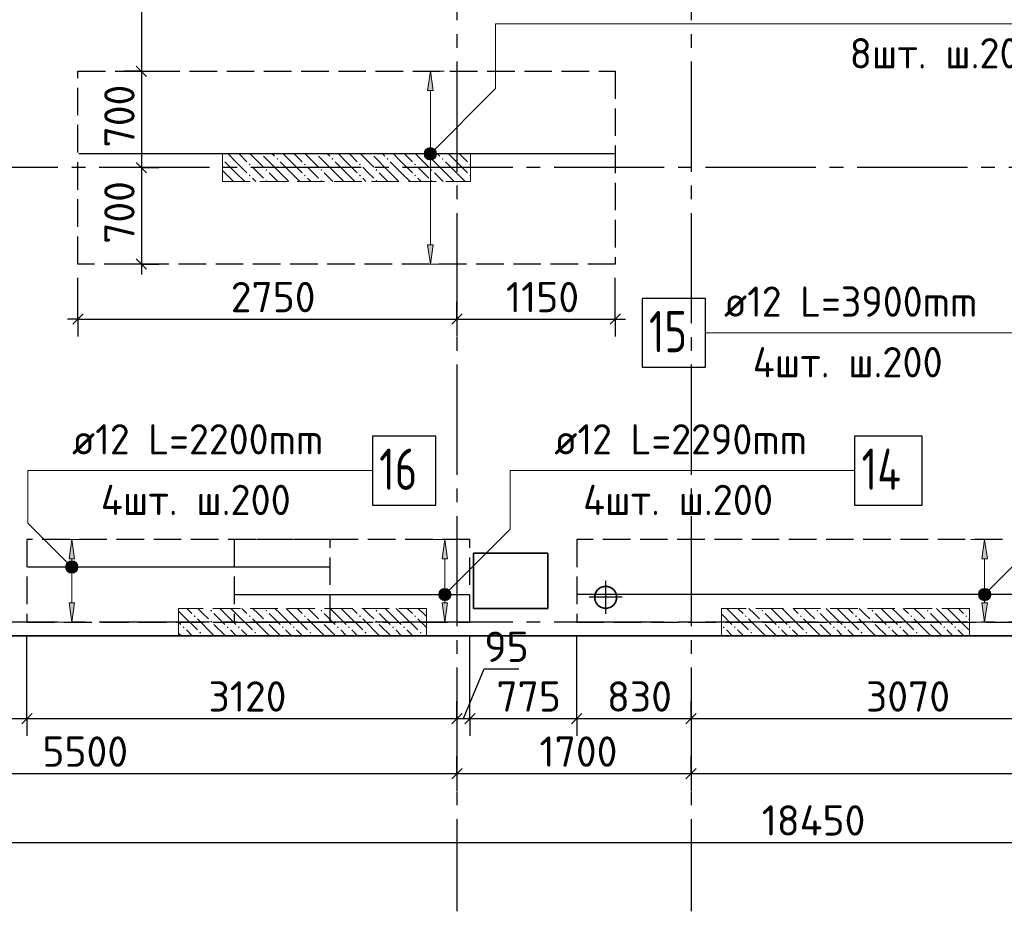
# Model space of a CAD drawing. Header units: millimetres. Extents: x 40580 to 1930067, y -240640 to 81020.
# Tile 346 of 656: x 1033623 to 1040769, y -224513 to -218039. Entities that reach past the tile are written whole.
import ezdxf

# ---------------------------------------------------------------- set-up
doc = ezdxf.new("R2010")
doc.units = ezdxf.units.MM
for name, pattern in [('______2', [270, 200, -70]), ('______5', [1100, 800, -100, 100, -100]), ('CENTER', [2, 1.25, -0.25, 0.25, -0.25])]:
    doc.linetypes.add(name, pattern=pattern)
for name, color, linetype, lineweight in [('Standard', 7, 'Continuous', 25), ('ДОП Верх по У', 7, 'Continuous', 25), ('ЖБ Перекрытие верхний уровень', 7, 'Continuous', 35), ('ОСИ', 7, 'CENTER', 15), ('Позиционная метка номер позиции', 7, 'Continuous', 13), ('Примечания', 7, 'Continuous', 13)]:
    doc.layers.add(name, color=color, linetype=linetype, lineweight=lineweight)
doc.layers.add('ЖБ Пилон', color=7, linetype='______2', lineweight=13, true_color=0xa0a0a0)
doc.styles.add('ISOCPEUR', font='isocpeur.ttf')

msp = doc.modelspace()

# ---------------------------------------------------------------- hatches: boundary and pattern name
at = {"layer": 'ДОП Верх по У', "linetype": 'Continuous', "lineweight": 13, "transparency": 33554687}
for points in [[(1036623.2, -218553), (1036603.2, -218413), (1036583.2, -218553)], [(1036565.7, -219013), (1036640.7, -219013), (1036635.5, -218994.3)], [(1036565.7, -219013), (1036635.5, -218994.3), (1036571, -218994.3)], [(1036571, -219031.7), (1036640.7, -219013), (1036565.7, -219013)], [(1036571, -218994.3), (1036635.5, -218994.3), (1036622, -218980.7)], [(1036571, -218994.3), (1036622, -218980.7), (1036584.5, -218980.7)], [(1036571, -219031.7), (1036635.5, -219031.7), (1036640.7, -219013)], [(1036584.5, -218980.7), (1036622, -218980.7), (1036603.2, -218975.5)], [(1036584.5, -219045.2), (1036635.5, -219031.7), (1036571, -219031.7)], [(1036584.5, -219045.2), (1036622, -219045.2), (1036635.5, -219031.7)], [(1036622, -219045.2), (1036584.5, -219045.2), (1036603.2, -219050.5)], [(1034020.8, -221953), (1034000.8, -221813), (1033980.8, -221953)], [(1036728.9, -221953), (1036708.9, -221813), (1036688.9, -221953)], [(1040646.3, -221953), (1040626.3, -221813), (1040606.3, -221953)], [(1033963.3, -222013), (1034038.3, -222013), (1034033.1, -221994.3)], [(1033963.3, -222013), (1034033.1, -221994.3), (1033968.6, -221994.3)], [(1033968.6, -222031.7), (1034038.3, -222013), (1033963.3, -222013)], [(1033968.6, -221994.3), (1034033.1, -221994.3), (1034019.6, -221980.7)], [(1033968.6, -221994.3), (1034019.6, -221980.7), (1033982.1, -221980.7)], [(1033968.6, -222031.7), (1034033.1, -222031.7), (1034038.3, -222013)], [(1033982.1, -221980.7), (1034019.6, -221980.7), (1034000.8, -221975.5)], [(1033982.1, -222045.2), (1034033.1, -222031.7), (1033968.6, -222031.7)], [(1033982.1, -222045.2), (1034019.6, -222045.2), (1034033.1, -222031.7)], [(1034019.6, -222045.2), (1033982.1, -222045.2), (1034000.8, -222050.5)], [(1040588.8, -222213), (1040663.8, -222213), (1040658.5, -222194.3)], [(1040588.8, -222213), (1040658.5, -222194.3), (1040594, -222194.3)], [(1040594, -222231.7), (1040663.8, -222213), (1040588.8, -222213)], [(1040594, -222194.3), (1040658.5, -222194.3), (1040645, -222180.7)], [(1040594, -222194.3), (1040645, -222180.7), (1040607.5, -222180.7)], [(1040594, -222231.7), (1040658.5, -222231.7), (1040663.8, -222213)], [(1040607.5, -222245.2), (1040658.5, -222231.7), (1040594, -222231.7)], [(1040607.5, -222180.7), (1040645, -222180.7), (1040626.3, -222175.5)], [(1040607.5, -222245.2), (1040645, -222245.2), (1040658.5, -222231.7)], [(1040645, -222245.2), (1040607.5, -222245.2), (1040626.3, -222250.5)]]:
    msp.add_hatch(color=7, dxfattribs=at).paths.add_polyline_path(points)
for points in [[(1036623.2, -219673), (1036603.2, -219813), (1036583.2, -219673)], [(1034020.8, -222273), (1034000.8, -222413), (1033980.8, -222273)], [(1036728.9, -222273), (1036708.9, -222413), (1036688.9, -222273)], [(1040646.3, -222273), (1040626.3, -222413), (1040606.3, -222273)]]:
    msp.add_hatch(color=7, dxfattribs=at).paths.add_polyline_path(points, flags=16)
at = {"layer": 'ЖБ Пилон', "linetype": 'Continuous', "lineweight": -3, "transparency": 33554687}
for points in [[(1035375.9, -219013), (1035372.6, -219016.4), (1035369.2, -219013)], [(1035775.9, -219013), (1035772.6, -219016.4), (1035769.2, -219013)], [(1036175.9, -219013), (1036172.6, -219016.4), (1036169.2, -219013)], [(1036575.9, -219013), (1036572.6, -219016.4), (1036569.2, -219013)], [(1035095.6, -219046.4), (1035099.1, -219049.9), (1035095.6, -219053.3)], [(1035286.1, -219089.8), (1035292.6, -219083.4), (1035299.1, -219089.8), (1035292.6, -219096.4)], [(1035486.1, -219049.9), (1035492.6, -219043.4), (1035499.1, -219049.9), (1035492.6, -219056.4)], [(1035686.1, -219089.8), (1035692.6, -219083.4), (1035699.1, -219089.8), (1035692.6, -219096.4)], [(1035886.1, -219049.9), (1035892.6, -219043.4), (1035899.1, -219049.9), (1035892.6, -219056.4)], [(1036086.1, -219089.8), (1036092.6, -219083.4), (1036099.1, -219089.8), (1036092.6, -219096.4)], [(1036286.1, -219049.9), (1036292.6, -219043.4), (1036299.1, -219049.9), (1036292.6, -219056.4)], [(1036486.1, -219089.8), (1036492.6, -219083.4), (1036499.1, -219089.8), (1036492.6, -219096.4)], [(1036686.1, -219049.9), (1036692.6, -219043.4), (1036699.1, -219049.9), (1036692.6, -219056.4)], [(1036886.1, -219089.8), (1036892.6, -219083.4), (1036895.6, -219086.4), (1036895.6, -219093.3), (1036892.6, -219096.4)], [(1035286.1, -219169.9), (1035292.6, -219163.4), (1035299.1, -219169.9), (1035292.6, -219176.3)], [(1035406.1, -219129.9), (1035412.6, -219123.4), (1035419.1, -219129.9), (1035412.6, -219136.4)], [(1035686.1, -219169.9), (1035692.6, -219163.4), (1035699.1, -219169.9), (1035692.6, -219176.3)], [(1035806.1, -219129.9), (1035812.6, -219123.4), (1035819.1, -219129.9), (1035812.6, -219136.4)], [(1036086.1, -219169.9), (1036092.6, -219163.4), (1036099.1, -219169.9), (1036092.6, -219176.3)], [(1036206.1, -219129.9), (1036212.6, -219123.4), (1036219.1, -219129.9), (1036212.6, -219136.4)], [(1036486.1, -219169.9), (1036492.6, -219163.4), (1036499.1, -219169.9), (1036492.6, -219176.3)], [(1036606.1, -219129.9), (1036612.6, -219123.4), (1036619.1, -219129.9), (1036612.6, -219136.4)], [(1036886.1, -219169.9), (1036892.6, -219163.4), (1036895.6, -219166.4), (1036895.6, -219173.3), (1036892.6, -219176.3)], [(1035406.1, -219209.9), (1035412.6, -219203.4), (1035419.1, -219209.9), (1035415.9, -219213), (1035409.2, -219213)], [(1035806.1, -219209.9), (1035812.6, -219203.4), (1035819.1, -219209.9), (1035815.9, -219213), (1035809.2, -219213)], [(1036206.1, -219209.9), (1036212.6, -219203.4), (1036219.1, -219209.9), (1036215.9, -219213), (1036209.2, -219213)], [(1036606.1, -219209.9), (1036612.6, -219203.4), (1036619.1, -219209.9), (1036615.9, -219213), (1036609.2, -219213)], [(1034886.1, -222369.9), (1034892.6, -222363.4), (1034899.1, -222369.9), (1034892.6, -222376.3)], [(1035006.1, -222329.9), (1035012.6, -222323.4), (1035019.1, -222329.9), (1035012.6, -222336.4)], [(1035286.1, -222369.9), (1035292.6, -222363.4), (1035299.1, -222369.9), (1035292.6, -222376.3)], [(1035406.1, -222329.9), (1035412.6, -222323.4), (1035419.1, -222329.9), (1035412.6, -222336.4)], [(1035686.1, -222369.9), (1035692.6, -222363.4), (1035699.1, -222369.9), (1035692.6, -222376.3)], [(1035806.1, -222329.9), (1035812.6, -222323.4), (1035819.1, -222329.9), (1035812.6, -222336.4)], [(1036086.1, -222369.9), (1036092.6, -222363.4), (1036099.1, -222369.9), (1036092.6, -222376.3)], [(1036206.1, -222329.9), (1036212.6, -222323.4), (1036219.1, -222329.9), (1036212.6, -222336.4)], [(1036486.1, -222369.9), (1036492.6, -222363.4), (1036499.1, -222369.9), (1036492.6, -222376.3)], [(1038886.1, -222369.9), (1038892.6, -222363.4), (1038899.1, -222369.9), (1038892.6, -222376.3)], [(1039006.1, -222329.9), (1039012.6, -222323.4), (1039019.1, -222329.9), (1039012.6, -222336.4)], [(1039286.1, -222369.9), (1039292.6, -222363.4), (1039299.1, -222369.9), (1039292.6, -222376.3)], [(1039406.1, -222329.9), (1039412.6, -222323.4), (1039419.1, -222329.9), (1039412.6, -222336.4)], [(1039686.1, -222369.9), (1039692.6, -222363.4), (1039699.1, -222369.9), (1039692.6, -222376.3)], [(1039806.1, -222329.9), (1039812.6, -222323.4), (1039819.1, -222329.9), (1039812.6, -222336.4)], [(1040086.1, -222369.9), (1040092.6, -222363.4), (1040099.1, -222369.9), (1040092.6, -222376.3)], [(1040206.1, -222329.9), (1040212.6, -222323.4), (1040219.1, -222329.9), (1040212.6, -222336.4)], [(1040486.1, -222369.9), (1040492.6, -222363.4), (1040499.1, -222369.9), (1040492.6, -222376.3)], [(1034806.1, -222449.9), (1034812.6, -222443.4), (1034819.1, -222449.9), (1034812.6, -222456.4)], [(1035006.1, -222409.9), (1035012.6, -222403.4), (1035019.1, -222409.9), (1035012.6, -222416.4)], [(1035126.1, -222449.9), (1035132.6, -222443.4), (1035139.1, -222449.9), (1035132.6, -222456.4)], [(1035206.1, -222449.9), (1035212.6, -222443.4), (1035219.1, -222449.9), (1035212.6, -222456.4)], [(1035406.1, -222409.9), (1035412.6, -222403.4), (1035419.1, -222409.9), (1035412.6, -222416.4)], [(1035526.1, -222449.9), (1035532.6, -222443.4), (1035539.1, -222449.9), (1035532.6, -222456.4)], [(1035606.1, -222449.9), (1035612.6, -222443.4), (1035619.1, -222449.9), (1035612.6, -222456.4)], [(1035806.1, -222409.9), (1035812.6, -222403.4), (1035819.1, -222409.9), (1035812.6, -222416.4)], [(1035926.1, -222449.9), (1035932.6, -222443.4), (1035939.1, -222449.9), (1035932.6, -222456.4)], [(1036006.1, -222449.9), (1036012.6, -222443.4), (1036019.1, -222449.9), (1036012.6, -222456.4)], [(1036206.1, -222409.9), (1036212.6, -222403.4), (1036219.1, -222409.9), (1036212.6, -222416.4)], [(1036326.1, -222449.9), (1036332.6, -222443.4), (1036339.1, -222449.9), (1036332.6, -222456.4)], [(1036406.1, -222449.9), (1036412.6, -222443.4), (1036419.1, -222449.9), (1036412.6, -222456.4)], [(1038726.1, -222449.9), (1038732.6, -222443.4), (1038739.1, -222449.9), (1038732.6, -222456.4)], [(1038806.1, -222449.9), (1038812.6, -222443.4), (1038819.1, -222449.9), (1038812.6, -222456.4)], [(1039006.1, -222409.9), (1039012.6, -222403.4), (1039019.1, -222409.9), (1039012.6, -222416.4)], [(1039126.1, -222449.9), (1039132.6, -222443.4), (1039139.1, -222449.9), (1039132.6, -222456.4)], [(1039206.1, -222449.9), (1039212.6, -222443.4), (1039219.1, -222449.9), (1039212.6, -222456.4)], [(1039406.1, -222409.9), (1039412.6, -222403.4), (1039419.1, -222409.9), (1039412.6, -222416.4)], [(1039526.1, -222449.9), (1039532.6, -222443.4), (1039539.1, -222449.9), (1039532.6, -222456.4)], [(1039606.1, -222449.9), (1039612.6, -222443.4), (1039619.1, -222449.9), (1039612.6, -222456.4)], [(1039806.1, -222409.9), (1039812.6, -222403.4), (1039819.1, -222409.9), (1039812.6, -222416.4)], [(1039926.1, -222449.9), (1039932.6, -222443.4), (1039939.1, -222449.9), (1039932.6, -222456.4)], [(1040006.1, -222449.9), (1040012.6, -222443.4), (1040019.1, -222449.9), (1040012.6, -222456.4)], [(1040206.1, -222409.9), (1040212.6, -222403.4), (1040219.1, -222409.9), (1040212.6, -222416.4)], [(1040326.1, -222449.9), (1040332.6, -222443.4), (1040339.1, -222449.9), (1040332.6, -222456.4)], [(1040406.1, -222449.9), (1040412.6, -222443.4), (1040419.1, -222449.9), (1040412.6, -222456.4)], [(1034926.1, -222489.8), (1034932.6, -222483.4), (1034939.1, -222489.8), (1034932.6, -222496.4)], [(1035326.1, -222489.8), (1035332.6, -222483.4), (1035339.1, -222489.8), (1035332.6, -222496.4)], [(1035726.1, -222489.8), (1035732.6, -222483.4), (1035739.1, -222489.8), (1035732.6, -222496.4)], [(1036126.1, -222489.8), (1036132.6, -222483.4), (1036139.1, -222489.8), (1036132.6, -222496.4)], [(1036526.1, -222489.8), (1036532.6, -222483.4), (1036539.1, -222489.8), (1036532.6, -222496.4)], [(1038926.1, -222489.8), (1038932.6, -222483.4), (1038939.1, -222489.8), (1038932.6, -222496.4)], [(1039326.1, -222489.8), (1039332.6, -222483.4), (1039339.1, -222489.8), (1039332.6, -222496.4)], [(1039726.1, -222489.8), (1039732.6, -222483.4), (1039739.1, -222489.8), (1039732.6, -222496.4)], [(1040126.1, -222489.8), (1040132.6, -222483.4), (1040139.1, -222489.8), (1040132.6, -222496.4)]]:
    msp.add_hatch(color=7, dxfattribs=at).paths.add_polyline_path(points, flags=16)
at = {"layer": 'Позиционная метка номер позиции', "linetype": 'Continuous', "lineweight": 13, "transparency": 33554687}
for points in [[(1036559.9, -219001.5), (1036635, -219044.8), (1036571.4, -218981.2)], [(1036559.9, -219024.4), (1036614.7, -219056.3), (1036559.9, -219001.5)], [(1036559.9, -219001.5), (1036614.7, -219056.3), (1036635, -219044.8)], [(1036591.8, -219056.3), (1036559.9, -219024.4), (1036571.4, -219044.8)], [(1036559.9, -219024.4), (1036591.8, -219056.3), (1036614.7, -219056.3)], [(1036571.4, -218981.2), (1036646.5, -219024.4), (1036591.8, -218969.7)], [(1036571.4, -218981.2), (1036635, -219044.8), (1036646.5, -219024.4)], [(1036591.8, -218969.7), (1036646.5, -219024.4), (1036646.5, -219001.5)], [(1036591.8, -218969.7), (1036646.5, -219001.5), (1036614.7, -218969.7)], [(1036614.7, -218969.7), (1036646.5, -219001.5), (1036635, -218981.2)], [(1033969, -222044.8), (1034012.3, -221969.7), (1033957.6, -222024.4)], [(1033957.6, -222024.4), (1034012.3, -221969.7), (1033989.4, -221969.7)], [(1033957.6, -222024.4), (1033989.4, -221969.7), (1033957.6, -222001.5)], [(1033957.6, -222001.5), (1033989.4, -221969.7), (1033969, -221981.2)], [(1033969, -222044.8), (1034032.7, -221981.2), (1034012.3, -221969.7)], [(1033989.4, -222056.3), (1034032.7, -221981.2), (1033969, -222044.8)], [(1033989.4, -222056.3), (1034044.1, -222001.5), (1034032.7, -221981.2)], [(1034012.3, -222056.3), (1034044.1, -222001.5), (1033989.4, -222056.3)], [(1034012.3, -222056.3), (1034044.1, -222024.4), (1034044.1, -222001.5)], [(1034044.1, -222024.4), (1034012.3, -222056.3), (1034032.7, -222044.8)], [(1036677.1, -222181.2), (1036752.2, -222224.4), (1036697.4, -222169.7)], [(1036697.4, -222169.7), (1036752.2, -222224.4), (1036752.2, -222201.5)], [(1036697.4, -222169.7), (1036752.2, -222201.5), (1036720.3, -222169.7)], [(1036720.3, -222169.7), (1036752.2, -222201.5), (1036740.7, -222181.2)], [(1040594.5, -222181.2), (1040669.6, -222224.4), (1040614.8, -222169.7)], [(1040614.8, -222169.7), (1040669.6, -222224.4), (1040669.6, -222201.5)], [(1040614.8, -222169.7), (1040669.6, -222201.5), (1040637.7, -222169.7)], [(1040637.7, -222169.7), (1040669.6, -222201.5), (1040658.1, -222181.2)], [(1036665.6, -222201.5), (1036740.7, -222244.8), (1036677.1, -222181.2)], [(1036665.6, -222224.4), (1036720.3, -222256.3), (1036665.6, -222201.5)], [(1036665.6, -222201.5), (1036720.3, -222256.3), (1036740.7, -222244.8)], [(1036697.4, -222256.3), (1036665.6, -222224.4), (1036677.1, -222244.8)], [(1036665.6, -222224.4), (1036697.4, -222256.3), (1036720.3, -222256.3)], [(1036677.1, -222181.2), (1036740.7, -222244.8), (1036752.2, -222224.4)], [(1040583, -222201.5), (1040658.1, -222244.8), (1040594.5, -222181.2)], [(1040583, -222224.4), (1040637.7, -222256.3), (1040583, -222201.5)], [(1040583, -222201.5), (1040637.7, -222256.3), (1040658.1, -222244.8)], [(1040614.8, -222256.3), (1040583, -222224.4), (1040594.5, -222244.8)], [(1040583, -222224.4), (1040614.8, -222256.3), (1040637.7, -222256.3)], [(1040594.5, -222181.2), (1040658.1, -222244.8), (1040669.6, -222224.4)]]:
    msp.add_hatch(color=7, dxfattribs=at).paths.add_polyline_path(points)

# ---------------------------------------------------------------- linework, layer by layer
at = {"layer": 'Standard', "color": 7, "linetype": 'Continuous', "lineweight": -3, "transparency": 33554687}
for p, q in [((1034506.7, -217170), (1034506.7, -218413)), ((1034506.7, -218413), (1034506.7, -219113)), ((1034506.7, -219113), (1034506.7, -219813)), ((1034506.7, -219813), (1034506.7, -219888)), ((1034045.6, -220213), (1033970.6, -220213)), ((1034045.6, -220213), (1036795.6, -220213)), ((1036795.6, -220213), (1037945.6, -220213)), ((1037945.6, -220213), (1038020.6, -220213)), ((1036843.1, -223113), (1036995.1, -222752)), ((1036995.1, -222752), (1037245.3, -222752)), ((1032832.6, -223113), (1033675.6, -223113)), ((1033675.6, -223113), (1036795.6, -223113)), ((1036795.6, -223113), (1036890.5, -223113)), ((1036890.5, -223113), (1037665.6, -223113)), ((1037665.6, -223113), (1038495.6, -223113)), ((1038495.6, -223113), (1041565.6, -223113)), ((1031295.6, -223513), (1036795.6, -223513)), ((1036795.6, -223513), (1038495.6, -223513)), ((1038495.6, -223513), (1043995.6, -223513)), ((1030095.6, -224013), (1048545.6, -224013))]:
    msp.add_line(p, q, dxfattribs=at)
at = {"layer": 'Standard', "color": 7, "linetype": 'Continuous', "lineweight": 25, "transparency": 33554687}
for p, q in [((1034469.2, -218375.5), (1034544.2, -218450.5)), ((1034469.2, -219075.5), (1034544.2, -219150.5)), ((1034469.2, -219775.5), (1034544.2, -219850.5)), ((1034008.1, -220250.5), (1034083.1, -220175.5)), ((1036758.1, -220250.5), (1036833.1, -220175.5)), ((1037908.1, -220250.5), (1037983.1, -220175.5)), ((1033638.1, -223150.5), (1033713.1, -223075.5)), ((1036758.1, -223150.5), (1036833.1, -223075.5)), ((1036853, -223150.5), (1036928, -223075.5)), ((1037628.1, -223150.5), (1037703.1, -223075.5)), ((1038458.1, -223150.5), (1038533.1, -223075.5)), ((1036758.1, -223550.5), (1036833.1, -223475.5)), ((1038458.1, -223550.5), (1038533.1, -223475.5))]:
    msp.add_line(p, q, dxfattribs=at)
at = {"layer": 'Standard', "color": 251, "linetype": 'Continuous', "lineweight": -3, "true_color": 0x656565, "transparency": 33554687}
for p, q in [((1034506.7, -218413), (1034381.7, -218413)), ((1034506.7, -218413), (1034631.7, -218413)), ((1034506.7, -218413), (1034506.7, -218413)), ((1034506.7, -219113), (1034381.7, -219113)), ((1034506.7, -219113), (1034631.7, -219113)), ((1034506.7, -219113), (1034506.7, -219113)), ((1034506.7, -219813), (1034381.7, -219813)), ((1034506.7, -219813), (1034631.7, -219813)), ((1034506.7, -219813), (1034506.7, -219813)), ((1034045.6, -220213), (1034045.6, -219913)), ((1037945.6, -220213), (1037945.6, -219913)), ((1034045.6, -220213), (1034045.6, -220088)), ((1036795.6, -220213), (1036795.6, -220088)), ((1037945.6, -220213), (1037945.6, -220088)), ((1034045.6, -220213), (1034045.6, -220338)), ((1036795.6, -220213), (1036795.6, -220338)), ((1036795.6, -220213), (1036795.6, -220213)), ((1037945.6, -220213), (1037945.6, -220338)), ((1033675.6, -223113), (1033675.6, -222988)), ((1036795.6, -223113), (1036795.6, -222988)), ((1036890.5, -223113), (1036890.5, -222988)), ((1037665.6, -223113), (1037665.6, -222988)), ((1038495.6, -223113), (1038495.6, -222988)), ((1033675.6, -223113), (1033675.6, -223238)), ((1036795.6, -223113), (1036795.6, -223238)), ((1036795.6, -223113), (1036795.6, -223113)), ((1036890.5, -223113), (1036890.5, -223238)), ((1037665.6, -223113), (1037665.6, -223238)), ((1038495.6, -223113), (1038495.6, -223238)), ((1038495.6, -223113), (1038495.6, -223113)), ((1036795.6, -223513), (1036795.6, -223388)), ((1038495.6, -223513), (1038495.6, -223388)), ((1036795.6, -223513), (1036795.6, -223638)), ((1036795.6, -223513), (1036795.6, -223513)), ((1038495.6, -223513), (1038495.6, -223638)), ((1038495.6, -223513), (1038495.6, -223513))]:
    msp.add_line(p, q, dxfattribs=at)
at = {"layer": 'Standard', "color": 8, "linetype": '______5', "lineweight": -3, "transparency": 33554687}
for p, q in [((1037875.8, -222352.5), (1037875.8, -222113.5)), ((1037995.4, -222233), (1037756.3, -222233))]:
    msp.add_line(p, q, dxfattribs=at)
at = {"layer": 'Standard', "color": 251, "linetype": 'Continuous', "lineweight": -3, "true_color": 0x656565, "transparency": 33554687}
for points in [[(1033675.6, -223113), (1033675.6, -223096), (1033675.6, -223096), (1033675.6, -223096), (1033675.6, -223096), (1033675.6, -223096), (1033675.6, -223096), (1033675.6, -223096), (1033675.6, -223096), (1033675.6, -223096), (1033675.6, -223096), (1033675.6, -223046), (1033675.6, -223046), (1033675.6, -223034.3), (1033675.6, -223034.3), (1033675.6, -222965), (1033675.6, -222965), (1033675.6, -222519)], [(1036890.5, -223113), (1036890.5, -223096), (1036890.5, -223096), (1036890.5, -223096), (1036890.5, -223096), (1036890.5, -223096), (1036890.5, -223096), (1036890.5, -223096), (1036890.5, -223096), (1036890.5, -222960), (1036890.5, -222960), (1036890.5, -222928.3), (1036890.5, -222928.3), (1036890.5, -222740.1), (1036890.5, -222740.1), (1036890.5, -222519)], [(1037665.6, -223113), (1037665.6, -223096), (1037665.6, -223096), (1037665.6, -223096), (1037665.6, -223096), (1037665.6, -223096), (1037665.6, -223096), (1037665.6, -222939.3), (1037665.6, -222939.3), (1037665.6, -222902.8), (1037665.6, -222902.8), (1037665.6, -222519)]]:
    msp.add_lwpolyline(points, dxfattribs=at)
at = {"layer": 'ДОП Верх по У', "color": 7, "linetype": 'Continuous', "lineweight": 13, "transparency": 33554687}
for p, q in [((1039395.6, -218070), (1041503.6, -218070)), ((1038714, -220313), (1040800, -220313)), ((1033982.6, -221313), (1036068.6, -221313)), ((1037482.6, -221313), (1039568.6, -221313))]:
    msp.add_line(p, q, dxfattribs=at)
at = {"layer": 'ДОП Верх по У', "color": 251, "linetype": 'Continuous', "lineweight": 13, "true_color": 0x494949, "transparency": 33554687}
for p, q in [((1036603.2, -218413), (1036503.2, -218413)), ((1036603.2, -218413), (1036583.2, -218553)), ((1036623.2, -218553), (1036603.2, -218413)), ((1036603.2, -218413), (1036703.2, -218413)), ((1036603.2, -218413), (1036603.2, -218413)), ((1036583.2, -218553), (1036623.2, -218553)), ((1036603.2, -218983), (1036603.2, -218553)), ((1036565.7, -219013), (1036565.7, -219013)), ((1036640.7, -219013), (1036640.7, -219013)), ((1036603.2, -219673), (1036603.2, -219043)), ((1036603.2, -219813), (1036583.2, -219673)), ((1036583.2, -219673), (1036623.2, -219673)), ((1036623.2, -219673), (1036603.2, -219813)), ((1036603.2, -219813), (1036503.2, -219813)), ((1036603.2, -219813), (1036703.2, -219813)), ((1036603.2, -219813), (1036603.2, -219813)), ((1034000.8, -221813), (1033900.8, -221813)), ((1034000.8, -221813), (1033980.8, -221953)), ((1034020.8, -221953), (1034000.8, -221813)), ((1034000.8, -221813), (1034100.8, -221813)), ((1034000.8, -221813), (1034000.8, -221813)), ((1036708.9, -221813), (1036608.9, -221813)), ((1036708.9, -221813), (1036688.9, -221953)), ((1036728.9, -221953), (1036708.9, -221813)), ((1036708.9, -221813), (1036808.9, -221813)), ((1036708.9, -221813), (1036708.9, -221813)), ((1040626.3, -221813), (1040526.3, -221813)), ((1040626.3, -221813), (1040606.3, -221953)), ((1040646.3, -221953), (1040626.3, -221813)), ((1040626.3, -221813), (1040726.3, -221813)), ((1040626.3, -221813), (1040626.3, -221813)), ((1033980.8, -221953), (1034020.8, -221953)), ((1034000.8, -221983), (1034000.8, -221953)), ((1036688.9, -221953), (1036728.9, -221953)), ((1036708.9, -222183), (1036708.9, -221953)), ((1040606.3, -221953), (1040646.3, -221953)), ((1040626.3, -222183), (1040626.3, -221953)), ((1033963.3, -222013), (1033963.3, -222013)), ((1034038.3, -222013), (1034038.3, -222013)), ((1034000.8, -222273), (1034000.8, -222043)), ((1036671.4, -222213), (1036671.4, -222213)), ((1036746.4, -222213), (1036746.4, -222213)), ((1040588.8, -222213), (1040588.8, -222213)), ((1040663.8, -222213), (1040663.8, -222213)), ((1034000.8, -222413), (1033980.8, -222273)), ((1033980.8, -222273), (1034020.8, -222273)), ((1034020.8, -222273), (1034000.8, -222413)), ((1036708.9, -222413), (1036688.9, -222273)), ((1036688.9, -222273), (1036728.9, -222273)), ((1036708.9, -222273), (1036708.9, -222243)), ((1036728.9, -222273), (1036708.9, -222413)), ((1040626.3, -222413), (1040606.3, -222273)), ((1040606.3, -222273), (1040646.3, -222273)), ((1040626.3, -222273), (1040626.3, -222243)), ((1040646.3, -222273), (1040626.3, -222413)), ((1034000.8, -222413), (1033900.8, -222413)), ((1034000.8, -222413), (1034100.8, -222413)), ((1034000.8, -222413), (1034000.8, -222413)), ((1036708.9, -222413), (1036608.9, -222413)), ((1036708.9, -222413), (1036808.9, -222413)), ((1036708.9, -222413), (1036708.9, -222413)), ((1040626.3, -222413), (1040526.3, -222413)), ((1040626.3, -222413), (1040726.3, -222413)), ((1040626.3, -222413), (1040626.3, -222413))]:
    msp.add_line(p, q, dxfattribs=at)
at = {"layer": 'ДОП Верх по У', "color": 7, "linetype": 'Continuous', "lineweight": -3, "transparency": 33554687}
for p, q in [((1037938.6, -219013), (1034052.6, -219013)), ((1035869.6, -222013), (1033681.6, -222013)), ((1035184.5, -222213), (1036884.5, -222213)), ((1041559.6, -222213), (1037671.6, -222213))]:
    msp.add_line(p, q, dxfattribs=at)
at = {"layer": 'ДОП Верх по У', "color": 7, "linetype": 'Continuous', "lineweight": 25, "transparency": 33554687}
for points in [[(1038140, -220563), (1038600, -220563), (1038600, -220063), (1038140, -220063), (1038140, -220563)], [(1036182.6, -221563), (1036642.6, -221563), (1036642.6, -221063), (1036182.6, -221063), (1036182.6, -221563)], [(1039682.6, -221563), (1040172.6, -221563), (1040172.6, -221063), (1039682.6, -221063), (1039682.6, -221563)]]:
    msp.add_lwpolyline(points, dxfattribs=at)
at = {"layer": 'ДОП Верх по У', "color": 251, "linetype": 'Continuous', "lineweight": 13, "true_color": 0x494949, "transparency": 33554687}
for centre in [(1036603.2, -219013), (1034000.8, -222013), (1040626.3, -222213)]:
    msp.add_circle(centre, 37.5, dxfattribs=at)
at = {"layer": 'ЖБ Перекрытие верхний уровень', "transparency": 33554687}
for p, q in [((1037455.6, -221913), (1036915.6, -221913)), ((1036915.6, -221913), (1036915.6, -222313)), ((1037455.6, -222313), (1037455.6, -221913)), ((1037839.2, -222161.1), (1037818.8, -222176)), ((1037863.2, -222153.3), (1037839.2, -222161.1)), ((1037888.5, -222153.3), (1037863.2, -222153.3)), ((1037912.5, -222161.1), (1037888.5, -222153.3)), ((1037932.9, -222176), (1037912.5, -222161.1)), ((1037804, -222196.4), (1037796.2, -222220.4)), ((1037796.2, -222220.4), (1037796.2, -222245.6)), ((1037818.8, -222176), (1037804, -222196.4)), ((1037947.7, -222196.4), (1037932.9, -222176)), ((1037955.5, -222220.4), (1037947.7, -222196.4)), ((1037955.5, -222245.6), (1037955.5, -222220.4)), ((1036915.6, -222313), (1037455.6, -222313)), ((1037796.2, -222245.6), (1037804, -222269.6)), ((1037804, -222269.6), (1037818.8, -222290)), ((1037818.8, -222290), (1037839.2, -222304.9)), ((1037839.2, -222304.9), (1037863.2, -222312.7)), ((1037863.2, -222312.7), (1037888.5, -222312.7)), ((1037888.5, -222312.7), (1037912.5, -222304.9)), ((1037912.5, -222304.9), (1037932.9, -222290)), ((1037932.9, -222290), (1037947.7, -222269.6)), ((1037947.7, -222269.6), (1037955.5, -222245.6)), ((1029565.6, -222513), (1044195.6, -222513))]:
    msp.add_line(p, q, dxfattribs=at)
at = {"layer": 'ЖБ Пилон', "color": 253, "linetype": '______2', "lineweight": 13, "true_color": 0xa0a0a0, "transparency": 33554687}
for p, q in [((1036895.6, -219013), (1035095.6, -219013)), ((1035095.6, -219013), (1035095.6, -219213)), ((1036895.6, -219213), (1036895.6, -219013)), ((1035095.6, -219213), (1036895.6, -219213)), ((1036575.6, -222313), (1034775.6, -222313)), ((1034775.6, -222313), (1034775.6, -222513)), ((1036575.6, -222513), (1036575.6, -222313)), ((1040515.6, -222313), (1038715.6, -222313)), ((1038715.6, -222313), (1038715.6, -222513)), ((1040515.6, -222513), (1040515.6, -222313)), ((1034775.6, -222513), (1036575.6, -222513)), ((1038715.6, -222513), (1040515.6, -222513))]:
    msp.add_line(p, q, dxfattribs=at)
at = {"layer": 'ЖБ Пилон', "color": 9, "linetype": 'Continuous', "lineweight": -3, "true_color": 0xc7c7c7, "transparency": 33554687}
for p, q in [((1035192.6, -219069.9), (1035135.7, -219013)), ((1035215.7, -219013), (1035272.6, -219069.9)), ((1035295.7, -219013), (1035392.6, -219109.9)), ((1035455.7, -219013), (1035472.6, -219029.9)), ((1035592.6, -219069.9), (1035535.7, -219013)), ((1035615.7, -219013), (1035672.6, -219069.9)), ((1035695.7, -219013), (1035792.6, -219109.9)), ((1035855.7, -219013), (1035872.6, -219029.9)), ((1035992.6, -219069.9), (1035935.7, -219013)), ((1036015.7, -219013), (1036072.6, -219069.9)), ((1036095.7, -219013), (1036192.6, -219109.9)), ((1036255.7, -219013), (1036272.6, -219029.9)), ((1036392.6, -219069.9), (1036335.7, -219013)), ((1036415.7, -219013), (1036472.6, -219069.9)), ((1036495.7, -219013), (1036592.6, -219109.9)), ((1036655.7, -219013), (1036672.6, -219029.9)), ((1036792.6, -219069.9), (1036735.7, -219013)), ((1036815.7, -219013), (1036872.6, -219069.9)), ((1035112.6, -219069.9), (1035192.6, -219149.9)), ((1035192.6, -219069.9), (1035272.6, -219149.9)), ((1035512.6, -219149.9), (1035392.6, -219029.9)), ((1035512.6, -219069.9), (1035592.6, -219149.9)), ((1035592.6, -219069.9), (1035672.6, -219149.9)), ((1035912.6, -219149.9), (1035792.6, -219029.9)), ((1035912.6, -219069.9), (1035992.6, -219149.9)), ((1035992.6, -219069.9), (1036072.6, -219149.9)), ((1036312.6, -219149.9), (1036192.6, -219029.9)), ((1036312.6, -219069.9), (1036392.6, -219149.9)), ((1036392.6, -219069.9), (1036472.6, -219149.9)), ((1036712.6, -219149.9), (1036592.6, -219029.9)), ((1036712.6, -219069.9), (1036792.6, -219149.9)), ((1036792.6, -219069.9), (1036872.6, -219149.9)), ((1035112.6, -219149.9), (1035095.6, -219132.9)), ((1035112.6, -219149.9), (1035175.7, -219213)), ((1035192.6, -219149.9), (1035255.7, -219213)), ((1035352.6, -219149.9), (1035312.6, -219109.9)), ((1035392.6, -219189.8), (1035352.6, -219149.9)), ((1035432.6, -219149.9), (1035495.7, -219213)), ((1035512.6, -219149.9), (1035575.7, -219213)), ((1035592.6, -219149.9), (1035655.7, -219213)), ((1035752.6, -219149.9), (1035712.6, -219109.9)), ((1035792.6, -219189.8), (1035752.6, -219149.9)), ((1035832.6, -219149.9), (1035895.7, -219213)), ((1035912.6, -219149.9), (1035975.7, -219213)), ((1035992.6, -219149.9), (1036055.7, -219213)), ((1036152.6, -219149.9), (1036112.6, -219109.9)), ((1036192.6, -219189.8), (1036152.6, -219149.9)), ((1036232.6, -219149.9), (1036295.7, -219213)), ((1036312.6, -219149.9), (1036375.7, -219213)), ((1036392.6, -219149.9), (1036455.7, -219213)), ((1036552.6, -219149.9), (1036512.6, -219109.9)), ((1036592.6, -219189.8), (1036552.6, -219149.9)), ((1036632.6, -219149.9), (1036695.7, -219213)), ((1036712.6, -219149.9), (1036775.7, -219213)), ((1036792.6, -219149.9), (1036855.7, -219213)), ((1035095.6, -219212.9), (1035095.7, -219213)), ((1035312.6, -219189.8), (1035335.7, -219213)), ((1035712.6, -219189.8), (1035735.7, -219213)), ((1036112.6, -219189.8), (1036135.7, -219213)), ((1036512.6, -219189.8), (1036535.7, -219213)), ((1034835.7, -222313), (1034872.6, -222349.9)), ((1034952.6, -222349.9), (1034915.7, -222313)), ((1035112.6, -222349.9), (1035075.7, -222313)), ((1035155.7, -222313), (1035192.6, -222349.9)), ((1035235.7, -222313), (1035272.6, -222349.9)), ((1035352.6, -222349.9), (1035315.7, -222313)), ((1035512.6, -222349.9), (1035475.7, -222313)), ((1035555.7, -222313), (1035592.6, -222349.9)), ((1035635.7, -222313), (1035672.6, -222349.9)), ((1035752.6, -222349.9), (1035715.7, -222313)), ((1035912.6, -222349.9), (1035875.7, -222313)), ((1035955.7, -222313), (1035992.6, -222349.9)), ((1036035.7, -222313), (1036072.6, -222349.9)), ((1036152.6, -222349.9), (1036115.7, -222313)), ((1036312.6, -222349.9), (1036275.7, -222313)), ((1036355.7, -222313), (1036392.6, -222349.9)), ((1036435.7, -222313), (1036472.6, -222349.9)), ((1036552.6, -222349.9), (1036515.7, -222313)), ((1038755.7, -222313), (1038792.6, -222349.9)), ((1038835.7, -222313), (1038872.6, -222349.9)), ((1038952.6, -222349.9), (1038915.7, -222313)), ((1039112.6, -222349.9), (1039075.7, -222313)), ((1039155.7, -222313), (1039192.6, -222349.9)), ((1039235.7, -222313), (1039272.6, -222349.9)), ((1039352.6, -222349.9), (1039315.7, -222313)), ((1039512.6, -222349.9), (1039475.7, -222313)), ((1039555.7, -222313), (1039592.6, -222349.9)), ((1039635.7, -222313), (1039672.6, -222349.9)), ((1039752.6, -222349.9), (1039715.7, -222313)), ((1039912.6, -222349.9), (1039875.7, -222313)), ((1039955.7, -222313), (1039992.6, -222349.9)), ((1040035.7, -222313), (1040072.6, -222349.9)), ((1040152.6, -222349.9), (1040115.7, -222313)), ((1040312.6, -222349.9), (1040275.7, -222313)), ((1040355.7, -222313), (1040392.6, -222349.9)), ((1040435.7, -222313), (1040472.6, -222349.9)), ((1034775.6, -222332.9), (1034792.6, -222349.9)), ((1034792.6, -222349.9), (1034912.6, -222469.9)), ((1034992.6, -222389.8), (1034952.6, -222349.9)), ((1035032.6, -222349.9), (1035112.6, -222429.9)), ((1035112.6, -222349.9), (1035192.6, -222429.9)), ((1035192.6, -222349.9), (1035312.6, -222469.9)), ((1035392.6, -222389.8), (1035352.6, -222349.9)), ((1035432.6, -222349.9), (1035512.6, -222429.9)), ((1035512.6, -222349.9), (1035592.6, -222429.9)), ((1035592.6, -222349.9), (1035712.6, -222469.9)), ((1035792.6, -222389.8), (1035752.6, -222349.9)), ((1035832.6, -222349.9), (1035912.6, -222429.9)), ((1035912.6, -222349.9), (1035992.6, -222429.9)), ((1035992.6, -222349.9), (1036112.6, -222469.9)), ((1036192.6, -222389.8), (1036152.6, -222349.9)), ((1036232.6, -222349.9), (1036312.6, -222429.9)), ((1036312.6, -222349.9), (1036392.6, -222429.9)), ((1036392.6, -222349.9), (1036512.6, -222469.9)), ((1036575.6, -222372.9), (1036552.6, -222349.9)), ((1038715.6, -222352.9), (1038792.6, -222429.9)), ((1038792.6, -222349.9), (1038912.6, -222469.9)), ((1038992.6, -222389.8), (1038952.6, -222349.9)), ((1039032.6, -222349.9), (1039112.6, -222429.9)), ((1039112.6, -222349.9), (1039192.6, -222429.9)), ((1039192.6, -222349.9), (1039312.6, -222469.9)), ((1039392.6, -222389.8), (1039352.6, -222349.9)), ((1039432.6, -222349.9), (1039512.6, -222429.9)), ((1039512.6, -222349.9), (1039592.6, -222429.9)), ((1039592.6, -222349.9), (1039712.6, -222469.9)), ((1039792.6, -222389.8), (1039752.6, -222349.9)), ((1039832.6, -222349.9), (1039912.6, -222429.9)), ((1039912.6, -222349.9), (1039992.6, -222429.9)), ((1039992.6, -222349.9), (1040112.6, -222469.9)), ((1040192.6, -222389.8), (1040152.6, -222349.9)), ((1040232.6, -222349.9), (1040312.6, -222429.9)), ((1040312.6, -222349.9), (1040392.6, -222429.9)), ((1040392.6, -222349.9), (1040512.6, -222469.9)), ((1034775.6, -222412.9), (1034792.6, -222429.9)), ((1034912.6, -222389.8), (1035032.6, -222509.9)), ((1035032.6, -222429.9), (1035115.7, -222513)), ((1035312.6, -222389.8), (1035432.6, -222509.9)), ((1035432.6, -222429.9), (1035515.7, -222513)), ((1035712.6, -222389.8), (1035832.6, -222509.9)), ((1035832.6, -222429.9), (1035915.7, -222513)), ((1036112.6, -222389.8), (1036232.6, -222509.9)), ((1036232.6, -222429.9), (1036315.7, -222513)), ((1036512.6, -222389.8), (1036575.6, -222452.9)), ((1038912.6, -222389.8), (1039032.6, -222509.9)), ((1039032.6, -222429.9), (1039115.7, -222513)), ((1039312.6, -222389.8), (1039432.6, -222509.9)), ((1039432.6, -222429.9), (1039515.7, -222513)), ((1039712.6, -222389.8), (1039832.6, -222509.9)), ((1039832.6, -222429.9), (1039915.7, -222513)), ((1040112.6, -222389.8), (1040232.6, -222509.9)), ((1040232.6, -222429.9), (1040315.7, -222513)), ((1040512.6, -222389.8), (1040515.6, -222392.9)), ((1034792.6, -222509.9), (1034775.6, -222492.9)), ((1034795.7, -222513), (1034792.6, -222509.9)), ((1034832.6, -222469.9), (1034875.7, -222513)), ((1034952.6, -222509.9), (1034955.7, -222513)), ((1035192.6, -222509.9), (1035152.6, -222469.9)), ((1035195.7, -222513), (1035192.6, -222509.9)), ((1035232.6, -222469.9), (1035275.7, -222513)), ((1035352.6, -222509.9), (1035355.7, -222513)), ((1035592.6, -222509.9), (1035552.6, -222469.9)), ((1035595.7, -222513), (1035592.6, -222509.9)), ((1035632.6, -222469.9), (1035675.7, -222513)), ((1035752.6, -222509.9), (1035755.7, -222513)), ((1035992.6, -222509.9), (1035952.6, -222469.9)), ((1035995.7, -222513), (1035992.6, -222509.9)), ((1036032.6, -222469.9), (1036075.7, -222513)), ((1036152.6, -222509.9), (1036155.7, -222513)), ((1036392.6, -222509.9), (1036352.6, -222469.9)), ((1036395.7, -222513), (1036392.6, -222509.9)), ((1036432.6, -222469.9), (1036475.7, -222513)), ((1036552.6, -222509.9), (1036555.7, -222513)), ((1038715.6, -222512.9), (1038715.7, -222513)), ((1038792.6, -222509.9), (1038752.6, -222469.9)), ((1038795.7, -222513), (1038792.6, -222509.9)), ((1038832.6, -222469.9), (1038875.7, -222513)), ((1038952.6, -222509.9), (1038955.7, -222513)), ((1039192.6, -222509.9), (1039152.6, -222469.9)), ((1039195.7, -222513), (1039192.6, -222509.9)), ((1039232.6, -222469.9), (1039275.7, -222513)), ((1039352.6, -222509.9), (1039355.7, -222513)), ((1039592.6, -222509.9), (1039552.6, -222469.9)), ((1039595.7, -222513), (1039592.6, -222509.9)), ((1039632.6, -222469.9), (1039675.7, -222513)), ((1039752.6, -222509.9), (1039755.7, -222513)), ((1039992.6, -222509.9), (1039952.6, -222469.9)), ((1039995.7, -222513), (1039992.6, -222509.9)), ((1040032.6, -222469.9), (1040075.7, -222513)), ((1040152.6, -222509.9), (1040155.7, -222513)), ((1040392.6, -222509.9), (1040352.6, -222469.9)), ((1040395.7, -222513), (1040392.6, -222509.9)), ((1040432.6, -222469.9), (1040475.7, -222513))]:
    msp.add_line(p, q, dxfattribs=at)
at = {"layer": 'ОСИ', "color": 8, "linetype": '______5', "lineweight": -3, "transparency": 33554687}
for p, q in [((1036795.6, -200743), (1036795.6, -224513)), ((1038495.6, -200743), (1038495.6, -224513)), ((1044900.8, -219113), (1025771.6, -219113)), ((1044900.8, -222413), (1025771.6, -222413))]:
    msp.add_line(p, q, dxfattribs=at)
at = {"layer": 'Позиционная метка номер позиции', "color": 7, "linetype": 'Continuous', "lineweight": 13, "transparency": 33554687}
for p, q in [((1036571.4, -218981.2), (1036571.4, -218981.2)), ((1036635, -218981.2), (1036635, -218981.2)), ((1036571.4, -219044.8), (1036571.4, -219044.8)), ((1036635, -219044.8), (1036635, -219044.8)), ((1033969, -221981.2), (1033969, -221981.2)), ((1034032.7, -221981.2), (1034032.7, -221981.2)), ((1033969, -222044.8), (1033969, -222044.8)), ((1034032.7, -222044.8), (1034032.7, -222044.8)), ((1036677.1, -222181.2), (1036677.1, -222181.2)), ((1036740.7, -222181.2), (1036740.7, -222181.2)), ((1040594.5, -222181.2), (1040594.5, -222181.2)), ((1040658.1, -222181.2), (1040658.1, -222181.2)), ((1036677.1, -222244.8), (1036677.1, -222244.8)), ((1036740.7, -222244.8), (1036740.7, -222244.8)), ((1040594.5, -222244.8), (1040594.5, -222244.8)), ((1040658.1, -222244.8), (1040658.1, -222244.8))]:
    msp.add_line(p, q, dxfattribs=at)
for points in [[(1036603.2, -219013), (1037077, -218539.2), (1037077, -218070), (1041595.6, -218070)], [(1040626.3, -222213), (1041100, -221739.2), (1041100, -220313), (1038600, -220313)], [(1034000.8, -222013), (1033682.6, -221694.8), (1033682.6, -221313), (1036182.6, -221313)], [(1036708.9, -222213), (1037182.6, -221739.2), (1037182.6, -221313), (1039682.6, -221313)]]:
    msp.add_lwpolyline(points, dxfattribs=at)
for centre in [(1036603.2, -219013), (1034000.8, -222013), (1036708.9, -222213), (1040626.3, -222213)]:
    msp.add_circle(centre, 45, dxfattribs=at)
at = {"layer": 'Примечания', "color": 7, "linetype": '______2', "lineweight": -3, "transparency": 33554687}
for p, q in [((1034045.6, -218413), (1037945.6, -218413)), ((1034045.6, -219813), (1034045.6, -218413)), ((1037945.6, -218413), (1037945.6, -219813)), ((1037945.6, -219813), (1034045.6, -219813)), ((1035875.6, -221813), (1033675.6, -221813)), ((1033675.6, -221813), (1033675.6, -222413)), ((1036890.5, -221813), (1035178.5, -221813)), ((1035178.5, -221813), (1035178.5, -222413)), ((1035875.6, -222413), (1035875.6, -221813)), ((1036890.5, -222413), (1036890.5, -221813)), ((1041565.6, -221813), (1037665.6, -221813)), ((1037665.6, -221813), (1037665.6, -222413)), ((1033675.6, -222413), (1035875.6, -222413)), ((1035178.5, -222413), (1036890.5, -222413)), ((1037665.6, -222413), (1041565.6, -222413))]:
    msp.add_line(p, q, dxfattribs=at)

# ---------------------------------------------------------------- texts
at = {"layer": 'Standard', "color": 7, "linetype": 'Continuous', "lineweight": 25, "transparency": 33554687, "char_height": 220, "width": 531.967, "attachment_point": 7, "rotation": 90, "style": 'ISOCPEUR'}
for insert in [(1034456.7, -218966.3), (1034456.7, -219666.3)]:
    msp.add_mtext('700', dxfattribs=dict(at, insert=insert))
at = {"layer": 'Standard', "color": 7, "linetype": 'Continuous', "lineweight": 25, "transparency": 33554687, "char_height": 220, "attachment_point": 7, "style": 'ISOCPEUR'}
for s, insert, width in [('2750', (1035154.8, -220163), 657.046), ('1150', (1037151.7, -220163), 563.284), ('95', (1036995.1, -222702), 375.735), ('3120', (1034993.2, -223063), 610.171), ('775', (1037082.6, -223063), 516.396), ('830', (1037885.1, -223063), 516.396), ('3070', (1039764.8, -223063), 657.046), ('5500', (1033787.6, -223463), 641.476), ('1700', (1037395.4, -223463), 625.741), ('18450', (1039007.9, -223963), 750.82)]:
    msp.add_mtext(s, dxfattribs=dict(at, insert=insert, width=width))
at = {"layer": 'ДОП Верх по У', "color": 7, "linetype": 'Continuous', "lineweight": 13, "transparency": 33554687, "attachment_point": 7, "style": 'ISOCPEUR'}
for s, insert, char_height, width in [('\\W0.97;8шт. ш.200 ', (1039646.6, -218392.7), 220, 1713.197), ('\\W0.96;ø12 L=3900mm ', (1038734, -220195.7), 220, 2152.025), ('\\W0.75;15', (1038190, -220453), 300, 472.649), ('\\W0.97;4шт. ш.200 ', (1038943, -220635.7), 220, 1735.056), ('\\W0.96;ø12 L=2200mm ', (1034002.6, -221195.7), 220, 2152.025), ('\\W0.96;ø12 L=2290mm ', (1037502.6, -221195.7), 220, 2152.025), ('\\W0.75;16', (1036232.6, -221453), 300, 472.641), ('\\W0.76;14', (1039732.6, -221453), 300, 504.567), ('\\W0.97;4шт. ш.200 ', (1034211.6, -221635.7), 220, 1735.063), ('\\W0.97;4шт. ш.200 ', (1037711.6, -221635.7), 220, 1735.063)]:
    msp.add_mtext(s, dxfattribs=dict(at, insert=insert, char_height=char_height, width=width))

doc.saveas('drawing.dxf')
